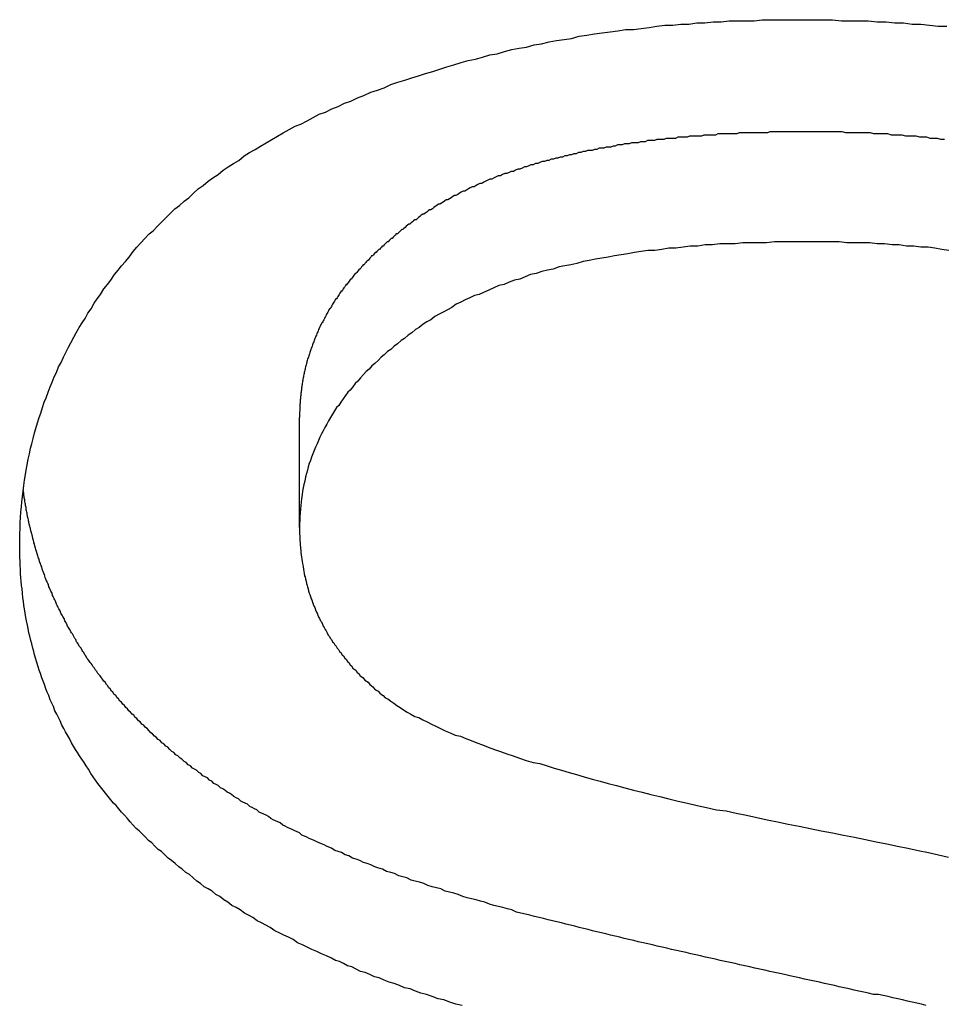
# Model space of a CAD drawing. Extents: x 1107 to 4046, y 937 to 3355.
# Tile 499 of 656: x 2200.679 to 2201.518, y 2670.898 to 2671.794. Entities that reach past the tile are written whole.
import ezdxf

# ---------------------------------------------------------------- set-up
doc = ezdxf.new("R2010")
doc.units = 0
doc.layers.add('KF_VIDA_L___C_REAR', color=7, linetype='CONTINUOUS')

# ---------------------------------------------------------------- blocks, each defined once
blk = doc.blocks.new('KF_VIDA_L___C_REAR')
at = {"layer": 'KF_VIDA_L___C_REAR'}
blk.add_line((13.954268, 982.118873), (13.954268, 982.218873), dxfattribs=at)
for points in [[(13.6997, 982.103, 0), (13.6997, 982.108, 0), (13.6998, 982.113, 0), (13.7, 982.118, 0), (13.7002, 982.123, 0), (13.7005, 982.128, 0), (13.7008, 982.133, 0), (13.7012, 982.138, 0), (13.7017, 982.142, 0), (13.7022, 982.147, 0), (13.7028, 982.152, 0), (13.7034, 982.157, 0), (13.7041, 982.162, 0), (13.7049, 982.167, 0), (13.7057, 982.171, 0), (13.7066, 982.176, 0), (13.7075, 982.181, 0), (13.7086, 982.186, 0), (13.7096, 982.191, 0), (13.7108, 982.195, 0), (13.712, 982.2, 0), (13.7132, 982.205, 0), (13.7145, 982.209, 0), (13.7159, 982.214, 0), (13.7174, 982.219, 0), (13.7189, 982.223, 0), (13.7204, 982.228, 0), (13.722, 982.233, 0), (13.7237, 982.237, 0), (13.7255, 982.242, 0), (13.7273, 982.247, 0), (13.7292, 982.251, 0), (13.7311, 982.256, 0), (13.7331, 982.26, 0), (13.7351, 982.265, 0), (13.7373, 982.269, 0), (13.7394, 982.274, 0), (13.7417, 982.278, 0), (13.744, 982.283, 0), (13.7463, 982.287, 0), (13.7488, 982.292, 0), (13.7512, 982.296, 0), (13.7538, 982.301, 0), (13.7564, 982.305, 0), (13.7591, 982.309, 0), (13.7618, 982.314, 0), (13.7646, 982.318, 0), (13.7674, 982.323, 0), (13.7703, 982.327, 0), (13.7733, 982.331, 0), (13.7763, 982.336, 0), (13.7794, 982.34, 0), (13.7826, 982.344, 0), (13.7858, 982.349, 0), (13.7891, 982.353, 0), (13.7924, 982.357, 0), (13.7958, 982.361, 0), (13.7993, 982.365, 0), (13.8028, 982.37, 0), (13.8063, 982.374, 0), (13.81, 982.378, 0), (13.8136, 982.382, 0), (13.8174, 982.386, 0), (13.8211, 982.389, 0), (13.825, 982.393, 0), (13.8289, 982.397, 0), (13.8328, 982.401, 0), (13.8369, 982.405, 0), (13.8409, 982.409, 0), (13.845, 982.412, 0), (13.8492, 982.416, 0), (13.8535, 982.419, 0), (13.8578, 982.423, 0), (13.8621, 982.427, 0), (13.8665, 982.43, 0), (13.871, 982.434, 0), (13.8755, 982.437, 0), (13.8801, 982.44, 0), (13.8847, 982.444, 0), (13.8894, 982.447, 0), (13.8941, 982.45, 0), (13.899, 982.453, 0), (13.9038, 982.457, 0), (13.9087, 982.46, 0), (13.9137, 982.463, 0), (13.9187, 982.466, 0), (13.9238, 982.469, 0), (13.9289, 982.472, 0), (13.9341, 982.475, 0), (13.9394, 982.478, 0), (13.9447, 982.481, 0), (13.9501, 982.484, 0), (13.9555, 982.486, 0), (13.961, 982.489, 0), (13.9665, 982.492, 0), (13.9721, 982.495, 0), (13.9778, 982.497, 0), (13.9835, 982.5, 0), (13.9892, 982.502, 0), (13.995, 982.505, 0), (14.0009, 982.507, 0), (14.0068, 982.51, 0), (14.0128, 982.512, 0), (14.0189, 982.515, 0), (14.025, 982.517, 0), (14.0311, 982.519, 0), (14.0373, 982.522, 0), (14.0436, 982.524, 0), (14.0499, 982.526, 0), (14.0562, 982.528, 0), (14.0625, 982.53, 0), (14.0689, 982.532, 0), (14.0753, 982.534, 0), (14.0817, 982.536, 0), (14.0881, 982.538, 0), (14.0946, 982.54, 0), (14.1011, 982.542, 0), (14.1076, 982.544, 0), (14.1142, 982.545, 0), (14.1207, 982.547, 0), (14.1273, 982.549, 0), (14.134, 982.55, 0), (14.1406, 982.552, 0), (14.1473, 982.554, 0), (14.154, 982.555, 0), (14.1607, 982.556, 0), (14.1675, 982.558, 0), (14.1743, 982.559, 0), (14.1811, 982.561, 0), (14.1879, 982.562, 0), (14.1948, 982.563, 0), (14.2017, 982.564, 0), (14.2086, 982.566, 0), (14.2156, 982.567, 0), (14.2225, 982.568, 0), (14.2295, 982.569, 0), (14.2366, 982.57, 0), (14.2436, 982.571, 0), (14.2507, 982.572, 0), (14.2578, 982.572, 0), (14.2649, 982.573, 0), (14.2721, 982.574, 0), (14.2793, 982.575, 0), (14.2865, 982.576, 0), (14.2937, 982.576, 0), (14.301, 982.577, 0), (14.3083, 982.577, 0), (14.3156, 982.578, 0), (14.3229, 982.578, 0), (14.3303, 982.579, 0), (14.3377, 982.579, 0), (14.3451, 982.58, 0), (14.3526, 982.58, 0), (14.3601, 982.58, 0), (14.3676, 982.58, 0), (14.3751, 982.581, 0), (14.3827, 982.581, 0), (14.3902, 982.581, 0), (14.3979, 982.581, 0), (14.4055, 982.581, 0)], [(14.4055, 982.581, 0), (14.4139, 982.581, 0), (14.4222, 982.581, 0), (14.4305, 982.581, 0), (14.4388, 982.581, 0), (14.447, 982.58, 0), (14.4552, 982.58, 0), (14.4634, 982.58, 0), (14.4715, 982.58, 0), (14.4796, 982.579, 0), (14.4876, 982.579, 0), (14.4956, 982.578, 0), (14.5036, 982.578, 0), (14.5115, 982.577, 0), (14.5194, 982.577, 0), (14.5273, 982.576, 0), (14.5351, 982.575, 0), (14.5429, 982.575, 0)], [(14.4162, 982.479, 0), (14.414, 982.479, 0), (14.4119, 982.479, 0), (14.4098, 982.479, 0), (14.4077, 982.479, 0), (14.4055, 982.479, 0), (14.4034, 982.479, 0), (14.4013, 982.479, 0), (14.3991, 982.479, 0), (14.397, 982.479, 0), (14.3949, 982.479, 0), (14.3927, 982.479, 0), (14.3906, 982.479, 0), (14.3885, 982.479, 0), (14.3863, 982.479, 0), (14.3842, 982.479, 0), (14.382, 982.479, 0), (14.3799, 982.478, 0), (14.3777, 982.478, 0), (14.3756, 982.478, 0), (14.3735, 982.478, 0), (14.3713, 982.478, 0), (14.3692, 982.478, 0), (14.367, 982.478, 0), (14.3649, 982.478, 0), (14.3627, 982.478, 0), (14.3606, 982.478, 0), (14.3584, 982.478, 0), (14.3563, 982.478, 0), (14.3541, 982.478, 0), (14.352, 982.477, 0), (14.3498, 982.477, 0), (14.3477, 982.477, 0), (14.3455, 982.477, 0), (14.3433, 982.477, 0), (14.3412, 982.477, 0), (14.339, 982.477, 0), (14.3369, 982.477, 0), (14.3347, 982.477, 0), (14.3326, 982.476, 0), (14.3304, 982.476, 0), (14.3283, 982.476, 0), (14.3261, 982.476, 0), (14.324, 982.476, 0), (14.3219, 982.476, 0), (14.3197, 982.475, 0), (14.3176, 982.475, 0), (14.3154, 982.475, 0), (14.3133, 982.475, 0), (14.3111, 982.475, 0), (14.309, 982.475, 0), (14.3069, 982.474, 0), (14.3047, 982.474, 0), (14.3026, 982.474, 0), (14.3004, 982.474, 0), (14.2983, 982.474, 0), (14.2962, 982.473, 0), (14.294, 982.473, 0), (14.2919, 982.473, 0), (14.2898, 982.473, 0), (14.2877, 982.473, 0), (14.2855, 982.472, 0), (14.2834, 982.472, 0), (14.2813, 982.472, 0), (14.2792, 982.472, 0), (14.2771, 982.471, 0), (14.2749, 982.471, 0), (14.2728, 982.471, 0), (14.2707, 982.471, 0), (14.2686, 982.47, 0), (14.2665, 982.47, 0), (14.2644, 982.47, 0), (14.2623, 982.469, 0), (14.2602, 982.469, 0), (14.2581, 982.469, 0), (14.256, 982.469, 0), (14.2539, 982.468, 0), (14.2518, 982.468, 0), (14.2497, 982.468, 0), (14.2477, 982.467, 0), (14.2456, 982.467, 0), (14.2435, 982.467, 0), (14.2414, 982.466, 0), (14.2393, 982.466, 0), (14.2372, 982.465, 0), (14.2351, 982.465, 0), (14.233, 982.465, 0), (14.2309, 982.464, 0), (14.2288, 982.464, 0), (14.2267, 982.464, 0), (14.2246, 982.463, 0), (14.2225, 982.463, 0), (14.2204, 982.462, 0), (14.2183, 982.462, 0), (14.2162, 982.462, 0), (14.2142, 982.461, 0), (14.2121, 982.461, 0), (14.21, 982.46, 0), (14.2079, 982.46, 0), (14.2058, 982.459, 0), (14.2037, 982.459, 0), (14.2017, 982.458, 0), (14.1996, 982.458, 0), (14.1975, 982.457, 0), (14.1954, 982.457, 0), (14.1934, 982.456, 0), (14.1913, 982.456, 0), (14.1892, 982.455, 0), (14.1872, 982.455, 0), (14.1851, 982.454, 0), (14.1831, 982.454, 0), (14.181, 982.453, 0), (14.179, 982.453, 0), (14.1769, 982.452, 0), (14.1749, 982.452, 0), (14.1728, 982.451, 0), (14.1708, 982.45, 0), (14.1688, 982.45, 0), (14.1667, 982.449, 0), (14.1647, 982.449, 0), (14.1627, 982.448, 0), (14.1607, 982.447, 0), (14.1587, 982.447, 0), (14.1567, 982.446, 0), (14.1547, 982.445, 0), (14.1527, 982.445, 0), (14.1507, 982.444, 0), (14.1487, 982.443, 0), (14.1467, 982.443, 0), (14.1448, 982.442, 0), (14.1428, 982.441, 0), (14.1408, 982.441, 0), (14.1389, 982.44, 0), (14.1369, 982.439, 0), (14.135, 982.439, 0), (14.133, 982.438, 0), (14.1311, 982.437, 0), (14.1292, 982.436, 0), (14.1273, 982.436, 0), (14.1254, 982.435, 0), (14.1236, 982.434, 0), (14.1218, 982.433, 0), (14.12, 982.432, 0), (14.1182, 982.432, 0), (14.1164, 982.431, 0), (14.1147, 982.43, 0), (14.1129, 982.429, 0), (14.1112, 982.429, 0), (14.1095, 982.428, 0), (14.1078, 982.427, 0), (14.1062, 982.426, 0), (14.1045, 982.425, 0), (14.1029, 982.425, 0), (14.1013, 982.424, 0), (14.0997, 982.423, 0), (14.0981, 982.422, 0), (14.0965, 982.421, 0), (14.095, 982.421, 0), (14.0935, 982.42, 0), (14.092, 982.419, 0), (14.0905, 982.418, 0), (14.089, 982.417, 0), (14.0875, 982.417, 0), (14.0861, 982.416, 0), (14.0847, 982.415, 0), (14.0832, 982.414, 0), (14.0818, 982.413, 0), (14.0805, 982.413, 0), (14.0791, 982.412, 0), (14.0777, 982.411, 0), (14.0764, 982.41, 0), (14.0751, 982.409, 0), (14.0737, 982.408, 0), (14.0724, 982.408, 0), (14.0712, 982.407, 0), (14.0699, 982.406, 0), (14.0686, 982.405, 0), (14.0674, 982.404, 0), (14.0662, 982.404, 0), (14.0649, 982.403, 0), (14.0637, 982.402, 0), (14.0625, 982.401, 0), (14.0614, 982.4, 0), (14.0602, 982.399, 0), (14.0591, 982.399, 0), (14.0579, 982.398, 0), (14.0568, 982.397, 0), (14.0557, 982.396, 0), (14.0546, 982.395, 0), (14.0535, 982.395, 0), (14.0524, 982.394, 0), (14.0513, 982.393, 0), (14.0503, 982.392, 0), (14.0492, 982.391, 0), (14.0482, 982.39, 0), (14.0472, 982.39, 0), (14.0461, 982.389, 0), (14.0451, 982.388, 0), (14.0441, 982.387, 0), (14.0432, 982.386, 0), (14.0422, 982.386, 0), (14.0412, 982.385, 0), (14.0403, 982.384, 0), (14.0393, 982.383, 0), (14.0384, 982.382, 0), (14.0375, 982.382, 0), (14.0366, 982.381, 0), (14.0356, 982.38, 0), (14.0347, 982.379, 0), (14.0339, 982.379, 0), (14.033, 982.378, 0), (14.0321, 982.377, 0), (14.0312, 982.376, 0), (14.0304, 982.375, 0), (14.0295, 982.375, 0), (14.0287, 982.374, 0), (14.0279, 982.373, 0), (14.027, 982.372, 0), (14.0262, 982.372, 0), (14.0254, 982.371, 0), (14.0246, 982.37, 0), (14.0238, 982.369, 0), (14.023, 982.369, 0), (14.0222, 982.368, 0), (14.0214, 982.367, 0), (14.0206, 982.366, 0), (14.0198, 982.366, 0), (14.019, 982.365, 0), (14.0182, 982.364, 0), (14.0174, 982.363, 0), (14.0167, 982.362, 0), (14.0159, 982.362, 0), (14.0151, 982.361, 0), (14.0144, 982.36, 0), (14.0136, 982.359, 0), (14.0129, 982.358, 0), (14.0121, 982.358, 0), (14.0114, 982.357, 0), (14.0106, 982.356, 0), (14.0099, 982.355, 0), (14.0091, 982.354, 0), (14.0084, 982.354, 0), (14.0077, 982.353, 0), (14.0069, 982.352, 0), (14.0062, 982.351, 0), (14.0055, 982.35, 0), (14.0048, 982.35, 0), (14.0041, 982.349, 0), (14.0034, 982.348, 0), (14.0027, 982.347, 0), (14.002, 982.346, 0), (14.0013, 982.345, 0), (14.0006, 982.345, 0), (13.9999, 982.344, 0), (13.9992, 982.343, 0), (13.9986, 982.342, 0), (13.9979, 982.341, 0), (13.9972, 982.34, 0), (13.9966, 982.34, 0), (13.9959, 982.339, 0), (13.9953, 982.338, 0), (13.9946, 982.337, 0), (13.994, 982.336, 0), (13.9933, 982.335, 0), (13.9927, 982.334, 0), (13.9921, 982.334, 0), (13.9914, 982.333, 0), (13.9908, 982.332, 0), (13.9902, 982.331, 0), (13.9896, 982.33, 0), (13.989, 982.329, 0), (13.9884, 982.328, 0), (13.9878, 982.327, 0), (13.9872, 982.327, 0), (13.9866, 982.326, 0), (13.986, 982.325, 0), (13.9854, 982.324, 0), (13.9849, 982.323, 0), (13.9843, 982.322, 0), (13.9837, 982.321, 0), (13.9832, 982.32, 0), (13.9826, 982.319, 0), (13.982, 982.318, 0), (13.9815, 982.318, 0), (13.981, 982.317, 0), (13.9804, 982.316, 0), (13.9799, 982.315, 0), (13.9794, 982.314, 0), (13.9788, 982.313, 0), (13.9783, 982.312, 0), (13.9778, 982.311, 0), (13.9773, 982.31, 0), (13.9768, 982.309, 0), (13.9763, 982.308, 0), (13.9758, 982.307, 0), (13.9753, 982.306, 0), (13.9748, 982.305, 0), (13.9744, 982.305, 0), (13.9739, 982.304, 0), (13.9734, 982.303, 0), (13.9729, 982.302, 0), (13.9725, 982.301, 0), (13.972, 982.3, 0), (13.9716, 982.299, 0), (13.9712, 982.298, 0), (13.9707, 982.297, 0), (13.9703, 982.296, 0), (13.9699, 982.295, 0), (13.9695, 982.294, 0), (13.969, 982.293, 0), (13.9686, 982.292, 0), (13.9682, 982.291, 0), (13.9678, 982.29, 0), (13.9675, 982.289, 0), (13.9671, 982.288, 0), (13.9667, 982.287, 0), (13.9663, 982.286, 0), (13.966, 982.285, 0), (13.9656, 982.284, 0), (13.9653, 982.283, 0), (13.9649, 982.282, 0), (13.9646, 982.281, 0), (13.9642, 982.28, 0), (13.9639, 982.279, 0), (13.9636, 982.278, 0), (13.9633, 982.277, 0), (13.963, 982.276, 0), (13.9627, 982.275, 0), (13.9623, 982.274, 0), (13.9621, 982.273, 0), (13.9618, 982.273, 0), (13.9615, 982.272, 0), (13.9612, 982.271, 0), (13.9609, 982.27, 0), (13.9607, 982.269, 0), (13.9604, 982.268, 0), (13.9601, 982.267, 0), (13.9599, 982.266, 0), (13.9596, 982.265, 0), (13.9594, 982.264, 0), (13.9592, 982.263, 0), (13.9589, 982.262, 0), (13.9587, 982.261, 0), (13.9585, 982.26, 0), (13.9583, 982.259, 0), (13.9581, 982.258, 0), (13.9579, 982.257, 0), (13.9577, 982.256, 0), (13.9575, 982.255, 0), (13.9573, 982.254, 0), (13.9571, 982.253, 0), (13.957, 982.252, 0), (13.9568, 982.251, 0), (13.9566, 982.25, 0), (13.9565, 982.249, 0), (13.9563, 982.248, 0), (13.9562, 982.247, 0), (13.956, 982.246, 0), (13.9559, 982.244, 0), (13.9558, 982.243, 0), (13.9557, 982.242, 0), (13.9555, 982.241, 0), (13.9554, 982.24, 0), (13.9553, 982.239, 0), (13.9552, 982.238, 0), (13.9551, 982.237, 0), (13.955, 982.236, 0), (13.9549, 982.235, 0), (13.9549, 982.234, 0), (13.9548, 982.233, 0), (13.9547, 982.232, 0), (13.9546, 982.231, 0), (13.9546, 982.23, 0), (13.9545, 982.229, 0), (13.9545, 982.228, 0), (13.9544, 982.227, 0), (13.9544, 982.226, 0), (13.9544, 982.225, 0), (13.9543, 982.224, 0), (13.9543, 982.223, 0), (13.9543, 982.222, 0), (13.9543, 982.221, 0), (13.9543, 982.22, 0), (13.9543, 982.219, 0)], [(14.5407, 982.472, 0), (14.5375, 982.472, 0), (14.5343, 982.473, 0), (14.5311, 982.473, 0), (14.5279, 982.473, 0), (14.5247, 982.474, 0), (14.5215, 982.474, 0), (14.5183, 982.474, 0), (14.5151, 982.475, 0), (14.5119, 982.475, 0), (14.5087, 982.475, 0), (14.5055, 982.475, 0), (14.5022, 982.476, 0), (14.499, 982.476, 0), (14.4958, 982.476, 0), (14.4926, 982.476, 0), (14.4894, 982.477, 0), (14.4862, 982.477, 0), (14.483, 982.477, 0), (14.4798, 982.477, 0), (14.4766, 982.477, 0), (14.4734, 982.478, 0), (14.4702, 982.478, 0), (14.467, 982.478, 0), (14.4638, 982.478, 0), (14.4606, 982.478, 0), (14.4574, 982.478, 0), (14.4542, 982.478, 0), (14.451, 982.478, 0), (14.4478, 982.479, 0), (14.4446, 982.479, 0), (14.4415, 982.479, 0), (14.4383, 982.479, 0), (14.4351, 982.479, 0), (14.4319, 982.479, 0), (14.4288, 982.479, 0), (14.4256, 982.479, 0), (14.4225, 982.479, 0), (14.4193, 982.479, 0), (14.4162, 982.479, 0)], [(14.4162, 982.379, 0), (14.4086, 982.379, 0), (14.4011, 982.379, 0), (14.3937, 982.379, 0), (14.3863, 982.379, 0), (14.379, 982.378, 0), (14.3718, 982.378, 0), (14.3646, 982.378, 0), (14.3575, 982.378, 0), (14.3505, 982.377, 0), (14.3435, 982.377, 0), (14.3366, 982.377, 0), (14.3298, 982.376, 0), (14.323, 982.376, 0), (14.3163, 982.375, 0), (14.3096, 982.375, 0), (14.3031, 982.374, 0), (14.2965, 982.373, 0), (14.2901, 982.373, 0), (14.2837, 982.372, 0), (14.2774, 982.371, 0), (14.2711, 982.371, 0), (14.2649, 982.37, 0), (14.2588, 982.369, 0), (14.2527, 982.368, 0), (14.2467, 982.367, 0), (14.2408, 982.366, 0), (14.2349, 982.365, 0), (14.2291, 982.364, 0), (14.2234, 982.363, 0), (14.2177, 982.362, 0), (14.2121, 982.361, 0), (14.2065, 982.359, 0), (14.201, 982.358, 0), (14.1956, 982.357, 0), (14.1902, 982.356, 0), (14.185, 982.354, 0), (14.1797, 982.353, 0), (14.1746, 982.352, 0), (14.1695, 982.35, 0), (14.1644, 982.349, 0), (14.1595, 982.347, 0), (14.1546, 982.345, 0), (14.1497, 982.344, 0), (14.145, 982.342, 0), (14.1402, 982.34, 0), (14.1356, 982.339, 0), (14.131, 982.337, 0), (14.1265, 982.335, 0), (14.1221, 982.333, 0), (14.1177, 982.331, 0), (14.1133, 982.33, 0), (14.1091, 982.328, 0), (14.1049, 982.326, 0), (14.1008, 982.324, 0), (14.0967, 982.322, 0), (14.0927, 982.319, 0), (14.0888, 982.317, 0), (14.0849, 982.315, 0), (14.0811, 982.313, 0), (14.0774, 982.311, 0), (14.0737, 982.308, 0), (14.0701, 982.306, 0), (14.0665, 982.304, 0), (14.0631, 982.301, 0), (14.0596, 982.299, 0), (14.0563, 982.296, 0), (14.0529, 982.294, 0), (14.0497, 982.291, 0), (14.0465, 982.289, 0), (14.0433, 982.286, 0), (14.0402, 982.284, 0), (14.0372, 982.281, 0), (14.0342, 982.279, 0), (14.0313, 982.276, 0), (14.0284, 982.274, 0), (14.0256, 982.271, 0), (14.0228, 982.268, 0), (14.0201, 982.266, 0), (14.0174, 982.263, 0), (14.0148, 982.261, 0), (14.0123, 982.258, 0), (14.0098, 982.255, 0), (14.0073, 982.252, 0), (14.0049, 982.25, 0), (14.0026, 982.247, 0), (14.0003, 982.244, 0), (13.9981, 982.242, 0), (13.996, 982.239, 0), (13.9938, 982.236, 0), (13.9918, 982.233, 0), (13.9898, 982.23, 0), (13.9878, 982.228, 0), (13.986, 982.225, 0), (13.9841, 982.222, 0), (13.9823, 982.219, 0), (13.9806, 982.216, 0), (13.9789, 982.213, 0), (13.9773, 982.21, 0), (13.9758, 982.207, 0), (13.9742, 982.204, 0), (13.9728, 982.201, 0), (13.9714, 982.198, 0), (13.9701, 982.195, 0), (13.9688, 982.192, 0), (13.9675, 982.189, 0), (13.9664, 982.186, 0), (13.9652, 982.183, 0), (13.9642, 982.18, 0), (13.9631, 982.177, 0), (13.9622, 982.174, 0), (13.9613, 982.171, 0), (13.9604, 982.168, 0), (13.9596, 982.165, 0), (13.9589, 982.161, 0), (13.9582, 982.158, 0), (13.9576, 982.155, 0), (13.957, 982.152, 0), (13.9565, 982.149, 0), (13.956, 982.145, 0), (13.9556, 982.142, 0), (13.9553, 982.139, 0), (13.955, 982.136, 0), (13.9547, 982.132, 0), (13.9545, 982.129, 0), (13.9544, 982.126, 0), (13.9543, 982.122, 0), (13.9543, 982.119, 0)], [(14.5447, 982.371, 0), (14.5385, 982.372, 0), (14.5321, 982.373, 0), (14.5258, 982.374, 0), (14.5193, 982.374, 0), (14.5128, 982.375, 0), (14.5063, 982.375, 0), (14.4997, 982.376, 0), (14.4931, 982.376, 0), (14.4863, 982.377, 0), (14.4796, 982.377, 0), (14.4728, 982.378, 0), (14.4659, 982.378, 0), (14.4589, 982.378, 0), (14.4519, 982.378, 0), (14.4449, 982.379, 0), (14.4378, 982.379, 0), (14.4306, 982.379, 0), (14.4234, 982.379, 0), (14.4162, 982.379, 0)], [(13.9832, 981.827, 0), (13.981, 981.828, 0), (13.9787, 981.829, 0), (13.9765, 981.83, 0), (13.9742, 981.831, 0), (13.972, 981.832, 0), (13.9698, 981.833, 0), (13.9675, 981.834, 0), (13.9653, 981.835, 0), (13.9631, 981.836, 0), (13.9608, 981.837, 0), (13.9586, 981.838, 0), (13.9564, 981.839, 0), (13.9542, 981.841, 0), (13.952, 981.842, 0), (13.9498, 981.843, 0), (13.9476, 981.844, 0), (13.9454, 981.845, 0), (13.9432, 981.846, 0), (13.9411, 981.847, 0), (13.9389, 981.848, 0), (13.9367, 981.85, 0), (13.9346, 981.851, 0), (13.9324, 981.852, 0), (13.9302, 981.853, 0), (13.9281, 981.854, 0), (13.9259, 981.856, 0), (13.9238, 981.857, 0), (13.9217, 981.858, 0), (13.9195, 981.859, 0), (13.9174, 981.86, 0), (13.9153, 981.862, 0), (13.9132, 981.863, 0), (13.9111, 981.864, 0), (13.909, 981.865, 0), (13.9069, 981.867, 0), (13.9048, 981.868, 0), (13.9027, 981.869, 0), (13.9007, 981.87, 0), (13.8986, 981.872, 0), (13.8965, 981.873, 0), (13.8945, 981.874, 0), (13.8924, 981.876, 0), (13.8904, 981.877, 0), (13.8884, 981.878, 0), (13.8863, 981.88, 0), (13.8843, 981.881, 0), (13.8823, 981.882, 0), (13.8803, 981.884, 0), (13.8783, 981.885, 0), (13.8763, 981.886, 0), (13.8743, 981.888, 0), (13.8723, 981.889, 0), (13.8704, 981.891, 0), (13.8684, 981.892, 0), (13.8664, 981.893, 0), (13.8645, 981.895, 0), (13.8626, 981.896, 0), (13.8606, 981.898, 0), (13.8587, 981.899, 0), (13.8568, 981.9, 0), (13.8549, 981.902, 0), (13.853, 981.903, 0), (13.8511, 981.905, 0), (13.8492, 981.906, 0), (13.8473, 981.908, 0), (13.8455, 981.909, 0), (13.8436, 981.911, 0), (13.8418, 981.912, 0), (13.8399, 981.914, 0), (13.8381, 981.915, 0), (13.8363, 981.917, 0), (13.8345, 981.919, 0), (13.8327, 981.92, 0), (13.8309, 981.922, 0), (13.8291, 981.923, 0), (13.8273, 981.925, 0), (13.8256, 981.926, 0), (13.8239, 981.928, 0), (13.8222, 981.929, 0), (13.8205, 981.931, 0), (13.8189, 981.932, 0), (13.8173, 981.934, 0), (13.8156, 981.936, 0), (13.814, 981.937, 0), (13.8125, 981.939, 0), (13.8109, 981.94, 0), (13.8094, 981.942, 0), (13.8078, 981.943, 0), (13.8063, 981.945, 0), (13.8048, 981.946, 0), (13.8034, 981.948, 0), (13.8019, 981.949, 0), (13.8005, 981.951, 0), (13.799, 981.952, 0), (13.7976, 981.954, 0), (13.7962, 981.955, 0), (13.7949, 981.957, 0), (13.7935, 981.958, 0), (13.7922, 981.96, 0), (13.7909, 981.961, 0), (13.7895, 981.963, 0), (13.7883, 981.964, 0), (13.787, 981.966, 0), (13.7857, 981.967, 0), (13.7845, 981.969, 0), (13.7832, 981.97, 0), (13.782, 981.972, 0), (13.7808, 981.973, 0), (13.7797, 981.975, 0), (13.7785, 981.976, 0), (13.7773, 981.978, 0), (13.7762, 981.979, 0), (13.7751, 981.981, 0), (13.774, 981.982, 0), (13.7729, 981.984, 0), (13.7718, 981.985, 0), (13.7707, 981.986, 0), (13.7697, 981.988, 0), (13.7686, 981.989, 0), (13.7676, 981.991, 0), (13.7666, 981.992, 0), (13.7656, 981.994, 0), (13.7646, 981.995, 0), (13.7637, 981.996, 0), (13.7627, 981.998, 0), (13.7618, 981.999, 0), (13.7608, 982, 0), (13.7599, 982.002, 0), (13.759, 982.003, 0), (13.7581, 982.005, 0), (13.7572, 982.006, 0), (13.7564, 982.007, 0), (13.7555, 982.009, 0), (13.7547, 982.01, 0), (13.7538, 982.011, 0), (13.753, 982.013, 0), (13.7522, 982.014, 0), (13.7514, 982.015, 0), (13.7506, 982.017, 0), (13.7498, 982.018, 0), (13.7491, 982.019, 0), (13.7483, 982.021, 0), (13.7476, 982.022, 0), (13.7468, 982.023, 0), (13.7461, 982.024, 0), (13.7454, 982.026, 0), (13.7447, 982.027, 0), (13.744, 982.028, 0), (13.7433, 982.029, 0), (13.7427, 982.031, 0), (13.742, 982.032, 0), (13.7414, 982.033, 0), (13.7407, 982.034, 0), (13.7401, 982.036, 0), (13.7395, 982.037, 0), (13.7389, 982.038, 0), (13.7383, 982.039, 0), (13.7377, 982.04, 0), (13.7371, 982.041, 0), (13.7365, 982.043, 0), (13.7359, 982.044, 0), (13.7354, 982.045, 0), (13.7348, 982.046, 0), (13.7343, 982.047, 0), (13.7338, 982.048, 0), (13.7332, 982.049, 0), (13.7327, 982.051, 0), (13.7322, 982.052, 0), (13.7317, 982.053, 0), (13.7311, 982.054, 0), (13.7306, 982.055, 0), (13.7301, 982.056, 0), (13.7296, 982.057, 0), (13.7291, 982.059, 0), (13.7286, 982.06, 0), (13.7281, 982.061, 0), (13.7276, 982.062, 0), (13.7272, 982.063, 0), (13.7267, 982.064, 0), (13.7262, 982.065, 0), (13.7258, 982.067, 0), (13.7253, 982.068, 0), (13.7248, 982.069, 0), (13.7244, 982.07, 0), (13.7239, 982.071, 0), (13.7235, 982.072, 0), (13.723, 982.073, 0), (13.7226, 982.075, 0), (13.7222, 982.076, 0), (13.7217, 982.077, 0), (13.7213, 982.078, 0), (13.7209, 982.079, 0), (13.7205, 982.08, 0), (13.7201, 982.081, 0), (13.7197, 982.083, 0), (13.7193, 982.084, 0), (13.7189, 982.085, 0), (13.7185, 982.086, 0), (13.7181, 982.087, 0), (13.7177, 982.088, 0), (13.7173, 982.09, 0), (13.7169, 982.091, 0), (13.7166, 982.092, 0), (13.7162, 982.093, 0), (13.7158, 982.094, 0), (13.7155, 982.095, 0), (13.7151, 982.097, 0), (13.7148, 982.098, 0), (13.7144, 982.099, 0), (13.7141, 982.1, 0), (13.7137, 982.101, 0), (13.7134, 982.102, 0), (13.7131, 982.104, 0), (13.7127, 982.105, 0), (13.7124, 982.106, 0), (13.7121, 982.107, 0), (13.7118, 982.108, 0), (13.7115, 982.109, 0), (13.7112, 982.111, 0), (13.7109, 982.112, 0), (13.7106, 982.113, 0), (13.7103, 982.114, 0), (13.71, 982.115, 0), (13.7097, 982.116, 0), (13.7094, 982.118, 0), (13.7092, 982.119, 0), (13.7089, 982.12, 0), (13.7086, 982.121, 0), (13.7083, 982.122, 0), (13.7081, 982.124, 0), (13.7078, 982.125, 0), (13.7076, 982.126, 0), (13.7073, 982.127, 0), (13.7071, 982.128, 0), (13.7068, 982.129, 0), (13.7066, 982.131, 0), (13.7064, 982.132, 0), (13.7062, 982.133, 0), (13.7059, 982.134, 0), (13.7057, 982.135, 0), (13.7055, 982.137, 0), (13.7053, 982.138, 0), (13.7051, 982.139, 0), (13.7049, 982.14, 0), (13.7047, 982.141, 0), (13.7045, 982.143, 0), (13.7043, 982.144, 0), (13.7041, 982.145, 0), (13.7039, 982.146, 0), (13.7037, 982.147, 0), (13.7036, 982.148, 0), (13.7034, 982.15, 0), (13.7032, 982.151, 0), (13.7031, 982.152, 0), (13.7029, 982.153, 0)], [(13.9543, 982.119, 0), (13.9543, 982.117, 0), (13.9543, 982.115, 0), (13.9543, 982.113, 0), (13.9544, 982.111, 0), (13.9545, 982.109, 0), (13.9546, 982.107, 0), (13.9547, 982.105, 0), (13.9548, 982.103, 0), (13.955, 982.101, 0), (13.9551, 982.1, 0), (13.9553, 982.098, 0), (13.9555, 982.096, 0), (13.9557, 982.094, 0), (13.956, 982.092, 0), (13.9562, 982.09, 0), (13.9565, 982.088, 0), (13.9568, 982.086, 0), (13.9571, 982.085, 0), (13.9574, 982.083, 0), (13.9577, 982.081, 0), (13.9581, 982.079, 0), (13.9584, 982.077, 0), (13.9588, 982.075, 0), (13.9592, 982.074, 0), (13.9597, 982.072, 0), (13.9601, 982.07, 0), (13.9605, 982.068, 0), (13.961, 982.066, 0), (13.9615, 982.065, 0), (13.962, 982.063, 0), (13.9625, 982.061, 0), (13.9631, 982.059, 0), (13.9636, 982.058, 0), (13.9642, 982.056, 0), (13.9648, 982.054, 0), (13.9654, 982.053, 0), (13.9661, 982.051, 0), (13.9667, 982.049, 0), (13.9674, 982.047, 0), (13.9681, 982.046, 0), (13.9687, 982.044, 0), (13.9695, 982.042, 0), (13.9702, 982.041, 0), (13.9709, 982.039, 0), (13.9717, 982.037, 0), (13.9725, 982.036, 0), (13.9733, 982.034, 0), (13.9741, 982.033, 0), (13.975, 982.031, 0), (13.9758, 982.029, 0), (13.9767, 982.028, 0), (13.9776, 982.026, 0), (13.9785, 982.025, 0), (13.9794, 982.023, 0), (13.9803, 982.021, 0), (13.9813, 982.02, 0), (13.9823, 982.018, 0), (13.9832, 982.017, 0), (13.9843, 982.015, 0), (13.9853, 982.014, 0), (13.9863, 982.012, 0), (13.9874, 982.011, 0), (13.9885, 982.009, 0), (13.9896, 982.008, 0), (13.9907, 982.006, 0), (13.9918, 982.005, 0), (13.9929, 982.003, 0), (13.9941, 982.002, 0), (13.9953, 982, 0), (13.9965, 981.999, 0), (13.9977, 981.997, 0), (13.9989, 981.996, 0), (14.0002, 981.994, 0), (14.0014, 981.993, 0), (14.0027, 981.991, 0), (14.004, 981.99, 0), (14.0053, 981.989, 0), (14.0067, 981.987, 0), (14.008, 981.986, 0), (14.0094, 981.984, 0), (14.0108, 981.983, 0), (14.0122, 981.982, 0), (14.0136, 981.98, 0), (14.0151, 981.979, 0), (14.0165, 981.978, 0), (14.018, 981.976, 0), (14.0195, 981.975, 0), (14.021, 981.974, 0), (14.0225, 981.972, 0), (14.024, 981.971, 0), (14.0256, 981.97, 0), (14.0272, 981.968, 0), (14.0288, 981.967, 0), (14.0304, 981.966, 0), (14.032, 981.964, 0)], [(13.9832, 981.727, 0), (13.9787, 981.729, 0), (13.9743, 981.731, 0), (13.9699, 981.733, 0), (13.9655, 981.735, 0), (13.9611, 981.737, 0), (13.9568, 981.739, 0), (13.9525, 981.741, 0), (13.9483, 981.744, 0), (13.9441, 981.746, 0), (13.9399, 981.748, 0), (13.9358, 981.75, 0), (13.9317, 981.752, 0), (13.9276, 981.755, 0), (13.9236, 981.757, 0), (13.9196, 981.759, 0), (13.9157, 981.761, 0), (13.9118, 981.764, 0), (13.9079, 981.766, 0), (13.904, 981.768, 0), (13.9002, 981.771, 0), (13.8965, 981.773, 0), (13.8927, 981.775, 0), (13.889, 981.778, 0), (13.8854, 981.78, 0), (13.8817, 981.783, 0), (13.8782, 981.785, 0), (13.8746, 981.788, 0), (13.8711, 981.79, 0), (13.8676, 981.792, 0), (13.8642, 981.795, 0), (13.8608, 981.797, 0), (13.8574, 981.8, 0), (13.8541, 981.803, 0), (13.8508, 981.805, 0), (13.8475, 981.808, 0), (13.8443, 981.81, 0), (13.8411, 981.813, 0), (13.8379, 981.816, 0), (13.8348, 981.818, 0), (13.8317, 981.821, 0), (13.8287, 981.824, 0), (13.8257, 981.826, 0), (13.8227, 981.829, 0), (13.8198, 981.832, 0), (13.8169, 981.834, 0), (13.814, 981.837, 0), (13.8112, 981.84, 0), (13.8084, 981.843, 0), (13.8057, 981.845, 0), (13.8029, 981.848, 0), (13.8003, 981.851, 0), (13.7976, 981.854, 0), (13.795, 981.857, 0), (13.7924, 981.86, 0), (13.7899, 981.863, 0), (13.7874, 981.866, 0), (13.7849, 981.868, 0), (13.7825, 981.871, 0), (13.7801, 981.874, 0), (13.7778, 981.877, 0), (13.7755, 981.88, 0), (13.7732, 981.883, 0), (13.7709, 981.886, 0), (13.7687, 981.889, 0), (13.7665, 981.892, 0), (13.7644, 981.895, 0), (13.7623, 981.899, 0), (13.7602, 981.902, 0), (13.7582, 981.905, 0), (13.7562, 981.908, 0), (13.7542, 981.911, 0), (13.7523, 981.914, 0), (13.7504, 981.917, 0), (13.7485, 981.92, 0), (13.7467, 981.923, 0), (13.7449, 981.927, 0), (13.7432, 981.93, 0), (13.7414, 981.933, 0), (13.7398, 981.936, 0), (13.7381, 981.939, 0), (13.7365, 981.943, 0), (13.7349, 981.946, 0), (13.7334, 981.949, 0), (13.7318, 981.952, 0), (13.7304, 981.956, 0), (13.7289, 981.959, 0), (13.7275, 981.962, 0), (13.7261, 981.966, 0), (13.7248, 981.969, 0), (13.7235, 981.972, 0), (13.7222, 981.976, 0), (13.721, 981.979, 0), (13.7198, 981.982, 0), (13.7186, 981.986, 0), (13.7175, 981.989, 0), (13.7164, 981.992, 0), (13.7153, 981.996, 0), (13.7143, 981.999, 0), (13.7133, 982.003, 0), (13.7124, 982.006, 0), (13.7115, 982.009, 0), (13.7106, 982.013, 0), (13.7097, 982.016, 0), (13.7089, 982.02, 0), (13.7081, 982.023, 0), (13.7074, 982.027, 0), (13.7067, 982.03, 0), (13.706, 982.034, 0), (13.7053, 982.037, 0), (13.7047, 982.041, 0), (13.7041, 982.045, 0), (13.7036, 982.048, 0), (13.7031, 982.052, 0), (13.7026, 982.055, 0), (13.7022, 982.059, 0), (13.7018, 982.063, 0), (13.7014, 982.066, 0), (13.7011, 982.07, 0), (13.7008, 982.073, 0), (13.7005, 982.077, 0), (13.7003, 982.081, 0), (13.7001, 982.084, 0), (13.7, 982.088, 0), (13.6999, 982.092, 0), (13.6998, 982.096, 0), (13.6997, 982.099, 0), (13.6997, 982.103, 0)], [(14.032, 981.964, 0), (14.0345, 981.963, 0), (14.0372, 981.961, 0), (14.0399, 981.959, 0), (14.0428, 981.957, 0), (14.0458, 981.955, 0), (14.0489, 981.953, 0), (14.0521, 981.951, 0), (14.0555, 981.949, 0), (14.059, 981.947, 0), (14.0626, 981.946, 0), (14.0663, 981.944, 0), (14.0702, 981.942, 0), (14.0742, 981.94, 0), (14.0783, 981.938, 0), (14.0825, 981.936, 0), (14.0868, 981.934, 0), (14.0913, 981.932, 0), (14.0959, 981.93, 0), (14.1006, 981.929, 0), (14.1054, 981.927, 0), (14.1104, 981.925, 0), (14.1154, 981.923, 0), (14.1206, 981.921, 0), (14.1259, 981.919, 0), (14.1314, 981.917, 0), (14.1369, 981.915, 0), (14.1426, 981.913, 0), (14.1484, 981.911, 0), (14.1544, 981.909, 0), (14.1604, 981.907, 0), (14.1666, 981.905, 0), (14.1729, 981.904, 0), (14.1793, 981.902, 0), (14.1858, 981.9, 0), (14.1925, 981.898, 0), (14.1993, 981.896, 0), (14.2062, 981.894, 0), (14.2132, 981.892, 0), (14.2204, 981.89, 0), (14.2276, 981.888, 0), (14.235, 981.886, 0), (14.2426, 981.884, 0), (14.2502, 981.882, 0), (14.258, 981.88, 0), (14.2658, 981.878, 0), (14.2738, 981.876, 0), (14.282, 981.874, 0), (14.2902, 981.872, 0), (14.2986, 981.87, 0), (14.3071, 981.868, 0), (14.3157, 981.866, 0), (14.3244, 981.864, 0), (14.3333, 981.862, 0), (14.3423, 981.861, 0), (14.3514, 981.859, 0), (14.3606, 981.857, 0), (14.37, 981.855, 0), (14.3794, 981.853, 0), (14.389, 981.851, 0), (14.3987, 981.849, 0), (14.4086, 981.847, 0), (14.4185, 981.845, 0), (14.4286, 981.843, 0), (14.4388, 981.841, 0), (14.4489, 981.839, 0), (14.4589, 981.837, 0), (14.4688, 981.835, 0), (14.4786, 981.833, 0), (14.4883, 981.831, 0), (14.4979, 981.829, 0), (14.5074, 981.827, 0), (14.5168, 981.825, 0), (14.5261, 981.823, 0), (14.5353, 981.821, 0), (14.5443, 981.819, 0)], [(14.5242, 981.684, 0), (14.5199, 981.685, 0), (14.5156, 981.686, 0), (14.5113, 981.687, 0), (14.507, 981.688, 0), (14.5026, 981.689, 0), (14.4983, 981.69, 0), (14.4939, 981.691, 0), (14.4895, 981.692, 0), (14.4851, 981.693, 0), (14.4807, 981.694, 0), (14.4763, 981.694, 0), (14.4718, 981.695, 0), (14.4674, 981.696, 0), (14.463, 981.697, 0), (14.4585, 981.698, 0), (14.454, 981.699, 0), (14.4495, 981.7, 0), (14.4451, 981.701, 0), (14.4406, 981.702, 0), (14.4361, 981.703, 0), (14.4316, 981.704, 0), (14.4271, 981.705, 0), (14.4226, 981.706, 0), (14.418, 981.707, 0), (14.4135, 981.708, 0), (14.409, 981.709, 0), (14.4045, 981.71, 0), (14.4, 981.711, 0), (14.3954, 981.712, 0), (14.3909, 981.713, 0), (14.3864, 981.714, 0), (14.3819, 981.715, 0), (14.3774, 981.716, 0), (14.3728, 981.717, 0), (14.3683, 981.718, 0), (14.3638, 981.719, 0), (14.3593, 981.72, 0), (14.3548, 981.721, 0), (14.3503, 981.722, 0), (14.3458, 981.723, 0), (14.3413, 981.724, 0), (14.3368, 981.725, 0), (14.3324, 981.726, 0), (14.3279, 981.727, 0), (14.3235, 981.728, 0), (14.319, 981.729, 0), (14.3146, 981.73, 0), (14.3102, 981.731, 0), (14.3057, 981.732, 0), (14.3013, 981.733, 0), (14.2969, 981.734, 0), (14.2926, 981.735, 0), (14.2882, 981.736, 0), (14.2839, 981.737, 0), (14.2795, 981.738, 0), (14.2752, 981.739, 0), (14.2709, 981.74, 0), (14.2666, 981.741, 0), (14.2623, 981.742, 0), (14.2581, 981.743, 0), (14.2538, 981.744, 0), (14.2496, 981.745, 0), (14.2454, 981.746, 0), (14.2412, 981.747, 0), (14.2371, 981.748, 0), (14.2329, 981.749, 0), (14.2288, 981.75, 0), (14.2247, 981.751, 0), (14.2207, 981.752, 0), (14.2166, 981.753, 0), (14.2126, 981.754, 0), (14.2086, 981.755, 0), (14.2045, 981.756, 0), (14.2005, 981.757, 0), (14.1965, 981.758, 0), (14.1924, 981.759, 0), (14.1883, 981.76, 0), (14.1842, 981.761, 0), (14.1802, 981.762, 0), (14.1761, 981.763, 0), (14.172, 981.764, 0), (14.1679, 981.765, 0), (14.1638, 981.766, 0), (14.1597, 981.767, 0), (14.1556, 981.768, 0), (14.1515, 981.769, 0), (14.1474, 981.771, 0), (14.1433, 981.772, 0), (14.1392, 981.773, 0), (14.1351, 981.774, 0), (14.131, 981.775, 0), (14.1269, 981.776, 0), (14.1228, 981.778, 0), (14.1188, 981.779, 0), (14.1147, 981.78, 0), (14.1107, 981.781, 0), (14.1066, 981.782, 0), (14.1026, 981.783, 0), (14.0986, 981.785, 0), (14.0946, 981.786, 0), (14.0906, 981.787, 0), (14.0866, 981.788, 0), (14.0827, 981.79, 0), (14.0788, 981.791, 0), (14.0749, 981.792, 0), (14.071, 981.793, 0), (14.0671, 981.795, 0), (14.0633, 981.796, 0), (14.0594, 981.797, 0), (14.0556, 981.798, 0), (14.0519, 981.8, 0), (14.0481, 981.801, 0), (14.0444, 981.802, 0), (14.0407, 981.804, 0), (14.0371, 981.805, 0), (14.0334, 981.806, 0), (14.0298, 981.808, 0), (14.0263, 981.809, 0), (14.0227, 981.81, 0), (14.0192, 981.812, 0), (14.0157, 981.813, 0), (14.0123, 981.814, 0), (14.0089, 981.816, 0), (14.0056, 981.817, 0), (14.0023, 981.818, 0), (13.999, 981.82, 0), (13.9957, 981.821, 0), (13.9925, 981.823, 0), (13.9894, 981.824, 0), (13.9863, 981.825, 0), (13.9832, 981.827, 0)], [(14.1021, 981.684, 0), (14.0965, 981.685, 0), (14.091, 981.687, 0), (14.0855, 981.689, 0), (14.0802, 981.69, 0), (14.0749, 981.692, 0), (14.0697, 981.694, 0), (14.0646, 981.695, 0), (14.0596, 981.697, 0), (14.0547, 981.699, 0), (14.0498, 981.7, 0), (14.045, 981.702, 0), (14.0403, 981.704, 0), (14.0357, 981.705, 0), (14.0312, 981.707, 0), (14.0267, 981.709, 0), (14.0224, 981.71, 0), (14.0181, 981.712, 0), (14.0139, 981.714, 0), (14.0098, 981.715, 0), (14.0057, 981.717, 0), (14.0018, 981.719, 0), (13.9979, 981.72, 0), (13.9941, 981.722, 0), (13.9904, 981.724, 0), (13.9868, 981.725, 0), (13.9832, 981.727, 0)]]:
    blk.add_polyline3d(points, dxfattribs=at)

msp = doc.modelspace()

# ---------------------------------------------------------------- block references
at = {"layer": 'KF_VIDA_L___C_REAR'}
msp.add_blockref('KF_VIDA_L___C_REAR', (2186.97908, 1689.21316), dxfattribs=at)

doc.saveas('drawing.dxf')
